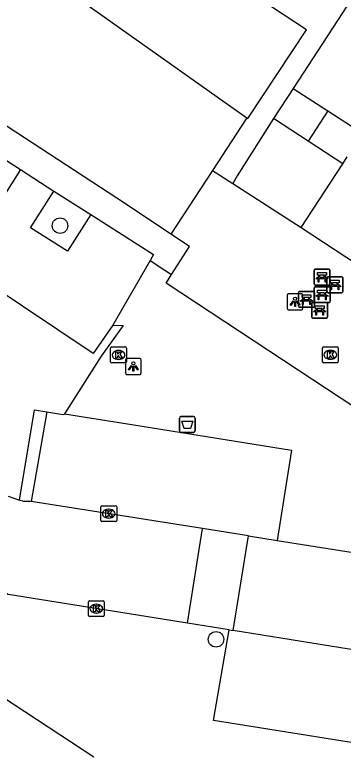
# Model space of a CAD drawing. Extents: x 159280 to 160375, y 384531 to 385872.
# Drawn here: x 159716.63 to 159737.29, y 385051.93 to 385098.53 of the extents above; entities that cross this region are included whole.
import ezdxf

# ---------------------------------------------------------------- set-up
doc = ezdxf.new("R2010")
doc.units = 0
for name, color, linetype in [('IMGEO_Afvalbak', 7, 'Continuous'), ('IMGEO_Bank', 7, 'Continuous'), ('IMGEO_Boom', 7, 'Continuous'), ('IMGEO_Kolk', 7, 'Continuous'), ('IMGEO_Lichtpunt', 7, 'Continuous'), ('IMGEO_Pand', 7, 'Continuous'), ('IMGEO_Parkeervlak_open', 7, 'Continuous'), ('IMGEO_Rijbaan_lokaal_open', 7, 'Continuous'), ('IMGEO_Voetpad_open', 7, 'Continuous')]:
    doc.layers.add(name, color=color, linetype=linetype)

msp = doc.modelspace()

# ---------------------------------------------------------------- linework, layer by layer
at = {"layer": 'IMGEO_Afvalbak'}
for p, q in [((159726.985, 385072.345), (159726.985, 385073.145)), ((159726.985, 385073.145), (159726.985, 385072.345)), ((159727.085, 385073.245), (159727.875, 385073.245)), ((159727.875, 385073.245), (159727.085, 385073.245)), ((159727.975, 385073.145), (159727.975, 385072.345)), ((159727.975, 385072.345), (159727.975, 385073.145)), ((159727.875, 385072.245), (159727.085, 385072.245)), ((159727.085, 385072.245), (159727.875, 385072.245))]:
    msp.add_line(p, q, dxfattribs=at)
msp.add_lwpolyline([(159727.128, 385072.959), (159727.832, 385072.959), (159727.683, 385072.489), (159727.277, 385072.489), (159727.128, 385072.959)], dxfattribs=at)
for centre, start, end in [((159727.085, 385073.145), 90, 180), ((159727.085, 385073.145), 90, 180), ((159727.875, 385073.145), 0, 90), ((159727.875, 385073.145), 360, 90), ((159727.085, 385072.345), 180, 270), ((159727.085, 385072.345), 180, 270), ((159727.875, 385072.345), 270, 0), ((159727.875, 385072.345), 270, 0)]:
    msp.add_arc(centre, 0.1, start, end, dxfattribs=at)
at = {"layer": 'IMGEO_Bank'}
for p, q in [((159735.458, 385081.596), (159735.458, 385082.437)), ((159735.458, 385082.437), (159735.458, 385081.596)), ((159735.533, 385082.521), (159736.374, 385082.521)), ((159736.374, 385082.521), (159735.533, 385082.521)), ((159735.767, 385082.027), (159735.767, 385082.133)), ((159735.811, 385082.133), (159735.811, 385082.027)), ((159736.099, 385082.139), (159735.817, 385082.139)), ((159736.105, 385082.027), (159736.105, 385082.133)), ((159736.149, 385082.133), (159736.149, 385082.027)), ((159736.458, 385082.446), (159736.458, 385081.605)), ((159736.458, 385081.605), (159736.458, 385082.446)), ((159736.155, 385081.919), (159735.762, 385081.919)), ((159735.817, 385082.021), (159736.099, 385082.021)), ((159736.268, 385081.114), (159736.268, 385081.955)), ((159736.268, 385081.955), (159736.268, 385081.114)), ((159736.343, 385082.039), (159737.184, 385082.039)), ((159737.184, 385082.039), (159736.343, 385082.039)), ((159736.577, 385081.545), (159736.577, 385081.651)), ((159736.621, 385081.651), (159736.621, 385081.545)), ((159736.909, 385081.657), (159736.627, 385081.657)), ((159736.915, 385081.545), (159736.915, 385081.651)), ((159736.959, 385081.651), (159736.959, 385081.545)), ((159737.268, 385081.964), (159737.268, 385081.123)), ((159737.268, 385081.123), (159737.268, 385081.964)), ((159735.469, 385080.489), (159735.469, 385081.33)), ((159735.469, 385081.33), (159735.469, 385080.489)), ((159736.383, 385081.521), (159735.542, 385081.521)), ((159735.542, 385081.521), (159736.383, 385081.521)), ((159735.544, 385081.414), (159736.385, 385081.414)), ((159736.385, 385081.414), (159735.544, 385081.414)), ((159736.469, 385081.339), (159736.469, 385080.498)), ((159736.469, 385080.498), (159736.469, 385081.339)), ((159736.965, 385081.437), (159736.572, 385081.437)), ((159736.627, 385081.539), (159736.909, 385081.539)), ((159734.485, 385080.192), (159734.485, 385081.033)), ((159734.485, 385081.033), (159734.485, 385080.192)), ((159734.56, 385081.117), (159735.401, 385081.117)), ((159735.401, 385081.117), (159734.56, 385081.117)), ((159734.794, 385080.623), (159734.794, 385080.729)), ((159734.838, 385080.729), (159734.838, 385080.623)), ((159735.126, 385080.735), (159734.844, 385080.735)), ((159735.132, 385080.623), (159735.132, 385080.729)), ((159735.176, 385080.729), (159735.176, 385080.623)), ((159735.485, 385081.042), (159735.485, 385080.201)), ((159735.485, 385080.201), (159735.485, 385081.042)), ((159736.166, 385080.812), (159735.773, 385080.812)), ((159735.778, 385080.92), (159735.778, 385081.026)), ((159735.822, 385081.026), (159735.822, 385080.92)), ((159736.11, 385081.032), (159735.828, 385081.032)), ((159735.828, 385080.914), (159736.11, 385080.914)), ((159736.116, 385080.92), (159736.116, 385081.026)), ((159736.16, 385081.026), (159736.16, 385080.92)), ((159737.193, 385081.039), (159736.352, 385081.039)), ((159736.352, 385081.039), (159737.193, 385081.039)), ((159735.182, 385080.515), (159734.789, 385080.515)), ((159734.844, 385080.617), (159735.126, 385080.617)), ((159735.31, 385079.506), (159735.31, 385080.347)), ((159735.31, 385080.347), (159735.31, 385079.506)), ((159735.385, 385080.431), (159736.226, 385080.431)), ((159736.226, 385080.431), (159735.385, 385080.431)), ((159736.394, 385080.414), (159735.553, 385080.414)), ((159735.553, 385080.414), (159736.394, 385080.414)), ((159736.31, 385080.356), (159736.31, 385079.515)), ((159736.31, 385079.515), (159736.31, 385080.356)), ((159735.41, 385080.117), (159734.569, 385080.117)), ((159734.569, 385080.117), (159735.41, 385080.117)), ((159736.007, 385079.829), (159735.614, 385079.829)), ((159735.619, 385079.937), (159735.619, 385080.043)), ((159735.663, 385080.043), (159735.663, 385079.937)), ((159735.951, 385080.049), (159735.669, 385080.049)), ((159735.669, 385079.931), (159735.951, 385079.931)), ((159735.957, 385079.937), (159735.957, 385080.043)), ((159736.001, 385080.043), (159736.001, 385079.937)), ((159736.235, 385079.431), (159735.394, 385079.431)), ((159735.394, 385079.431), (159736.235, 385079.431))]:
    msp.add_line(p, q, dxfattribs=at)
for points in [[(159735.761, 385082.139), (159735.675, 385082.139), (159735.675, 385082.3), (159736.238, 385082.3), (159736.238, 385082.139), (159736.155, 385082.139)], [(159735.705, 385081.919), (159735.563, 385081.919), (159735.675, 385082.021), (159735.761, 385082.021)], [(159735.755, 385081.912), (159735.755, 385081.705), (159735.712, 385081.705), (159735.712, 385081.912)], [(159736.155, 385082.021), (159736.238, 385082.021), (159736.35, 385081.919), (159736.211, 385081.919)], [(159736.205, 385081.912), (159736.205, 385081.705), (159736.161, 385081.705), (159736.161, 385081.912)], [(159736.571, 385081.657), (159736.485, 385081.657), (159736.485, 385081.818), (159737.048, 385081.818), (159737.048, 385081.657), (159736.965, 385081.657)], [(159735.772, 385081.032), (159735.686, 385081.032), (159735.686, 385081.193), (159736.249, 385081.193), (159736.249, 385081.032), (159736.166, 385081.032)], [(159736.515, 385081.437), (159736.373, 385081.437), (159736.485, 385081.539), (159736.571, 385081.539)], [(159736.565, 385081.43), (159736.565, 385081.223), (159736.522, 385081.223), (159736.522, 385081.43)], [(159736.965, 385081.539), (159737.048, 385081.539), (159737.16, 385081.437), (159737.021, 385081.437)], [(159737.015, 385081.43), (159737.015, 385081.223), (159736.971, 385081.223), (159736.971, 385081.43)], [(159734.788, 385080.735), (159734.702, 385080.735), (159734.702, 385080.896), (159735.265, 385080.896), (159735.265, 385080.735), (159735.182, 385080.735)], [(159735.716, 385080.812), (159735.574, 385080.812), (159735.686, 385080.914), (159735.772, 385080.914)], [(159735.766, 385080.805), (159735.766, 385080.598), (159735.723, 385080.598), (159735.723, 385080.805)], [(159736.166, 385080.914), (159736.249, 385080.914), (159736.361, 385080.812), (159736.222, 385080.812)], [(159736.216, 385080.805), (159736.216, 385080.598), (159736.172, 385080.598), (159736.172, 385080.805)], [(159734.732, 385080.515), (159734.59, 385080.515), (159734.702, 385080.617), (159734.788, 385080.617)], [(159734.782, 385080.508), (159734.782, 385080.301), (159734.739, 385080.301), (159734.739, 385080.508)], [(159735.182, 385080.617), (159735.265, 385080.617), (159735.377, 385080.515), (159735.238, 385080.515)], [(159735.232, 385080.508), (159735.232, 385080.301), (159735.188, 385080.301), (159735.188, 385080.508)], [(159735.557, 385079.829), (159735.415, 385079.829), (159735.527, 385079.931), (159735.613, 385079.931)], [(159735.613, 385080.049), (159735.527, 385080.049), (159735.527, 385080.21), (159736.09, 385080.21), (159736.09, 385080.049), (159736.007, 385080.049)], [(159735.607, 385079.822), (159735.607, 385079.615), (159735.564, 385079.615), (159735.564, 385079.822)], [(159736.007, 385079.931), (159736.09, 385079.931), (159736.202, 385079.829), (159736.063, 385079.829)], [(159736.057, 385079.822), (159736.057, 385079.615), (159736.013, 385079.615), (159736.013, 385079.822)]]:
    msp.add_lwpolyline(points, dxfattribs=at)
for centre, radius, start, end in [((159735.536, 385082.443), 0.0779, 92.4484, 184.2845), ((159735.536, 385082.443), 0.0779, 92.4484, 184.2845), ((159735.76, 385082.132), 0.00671, 2.8957, 87.1043), ((159735.817, 385082.132), 0.00671, 92.8957, 177.1043), ((159736.099, 385082.132), 0.00671, 2.8957, 87.1043), ((159736.156, 385082.132), 0.00671, 92.8957, 177.1043), ((159736.38, 385082.443), 0.0779, 2.4484, 94.2845), ((159736.38, 385082.443), 0.0779, 2.4484, 94.2845), ((159735.705, 385081.912), 0.00671, 2.8957, 87.1043), ((159735.762, 385081.912), 0.00671, 92.8957, 177.1043), ((159735.76, 385082.028), 0.00671, 272.8957, 357.1043), ((159735.817, 385082.028), 0.00671, 182.8957, 267.1043), ((159736.099, 385082.028), 0.00671, 272.8957, 357.1043), ((159736.156, 385082.028), 0.00671, 182.8957, 267.1043), ((159736.154, 385081.912), 0.00671, 2.8957, 87.1043), ((159736.211, 385081.912), 0.00671, 92.8957, 177.1043), ((159736.346, 385081.961), 0.0779, 92.4484, 184.2845), ((159736.346, 385081.961), 0.0779, 92.4484, 184.2845), ((159736.57, 385081.65), 0.00671, 2.8957, 87.1043), ((159736.627, 385081.65), 0.00671, 92.8957, 177.1043), ((159736.909, 385081.65), 0.00671, 2.8957, 87.1043), ((159736.966, 385081.65), 0.00671, 92.8957, 177.1043), ((159737.19, 385081.961), 0.0779, 2.4484, 94.2845), ((159737.19, 385081.961), 0.0779, 2.4484, 94.2845), ((159735.536, 385081.599), 0.0779, 182.4484, 274.2845), ((159735.536, 385081.599), 0.0779, 182.4484, 274.2845), ((159735.547, 385081.336), 0.0779, 92.4484, 184.2845), ((159735.547, 385081.336), 0.0779, 92.4484, 184.2845), ((159736.38, 385081.599), 0.0779, 272.4484, 4.2845), ((159736.38, 385081.599), 0.0779, 272.4484, 4.2845), ((159736.391, 385081.336), 0.0779, 2.4484, 94.2845), ((159736.391, 385081.336), 0.0779, 2.4484, 94.2845), ((159736.515, 385081.43), 0.00671, 2.8957, 87.1043), ((159736.572, 385081.43), 0.00671, 92.8957, 177.1043), ((159736.57, 385081.546), 0.00671, 272.8957, 357.1043), ((159736.627, 385081.546), 0.00671, 182.8957, 267.1043), ((159736.909, 385081.546), 0.00671, 272.8957, 357.1043), ((159736.966, 385081.546), 0.00671, 182.8957, 267.1043), ((159736.964, 385081.43), 0.00671, 2.8957, 87.1043), ((159737.021, 385081.43), 0.00671, 92.8957, 177.1043), ((159734.563, 385081.039), 0.0779, 92.4484, 184.2845), ((159734.563, 385081.039), 0.0779, 92.4484, 184.2845), ((159734.787, 385080.728), 0.00671, 2.8957, 87.1043), ((159734.844, 385080.728), 0.00671, 92.8957, 177.1043), ((159735.126, 385080.728), 0.00671, 2.8957, 87.1043), ((159735.183, 385080.728), 0.00671, 92.8957, 177.1043), ((159735.407, 385081.039), 0.0779, 2.4484, 94.2845), ((159735.407, 385081.039), 0.0779, 2.4484, 94.2845), ((159735.716, 385080.805), 0.00671, 2.8957, 87.1043), ((159735.773, 385080.805), 0.00671, 92.8957, 177.1043), ((159735.771, 385081.025), 0.00671, 2.8957, 87.1043), ((159735.771, 385080.921), 0.00671, 272.8957, 357.1043), ((159735.828, 385081.025), 0.00671, 92.8957, 177.1043), ((159735.828, 385080.921), 0.00671, 182.8957, 267.1043), ((159736.11, 385081.025), 0.00671, 2.8957, 87.1043), ((159736.11, 385080.921), 0.00671, 272.8957, 357.1043), ((159736.167, 385081.025), 0.00671, 92.8957, 177.1043), ((159736.167, 385080.921), 0.00671, 182.8957, 267.1043), ((159736.165, 385080.805), 0.00671, 2.8957, 87.1043), ((159736.222, 385080.805), 0.00671, 92.8957, 177.1043), ((159736.346, 385081.117), 0.0779, 182.4484, 274.2845), ((159736.346, 385081.117), 0.0779, 182.4484, 274.2845), ((159737.19, 385081.117), 0.0779, 272.4484, 4.2845), ((159737.19, 385081.117), 0.0779, 272.4484, 4.2845), ((159734.732, 385080.508), 0.00671, 2.8957, 87.1043), ((159734.789, 385080.508), 0.00671, 92.8957, 177.1043), ((159734.787, 385080.624), 0.00671, 272.8957, 357.1043), ((159734.844, 385080.624), 0.00671, 182.8957, 267.1043), ((159735.126, 385080.624), 0.00671, 272.8957, 357.1043), ((159735.183, 385080.624), 0.00671, 182.8957, 267.1043), ((159735.181, 385080.508), 0.00671, 2.8957, 87.1043), ((159735.238, 385080.508), 0.00671, 92.8957, 177.1043), ((159735.388, 385080.353), 0.0779, 92.4484, 184.2845), ((159735.388, 385080.353), 0.0779, 92.4484, 184.2845), ((159735.547, 385080.492), 0.0779, 182.4484, 274.2845), ((159735.547, 385080.492), 0.0779, 182.4484, 274.2845), ((159736.232, 385080.353), 0.0779, 2.4484, 94.2845), ((159736.232, 385080.353), 0.0779, 2.4484, 94.2845), ((159736.391, 385080.492), 0.0779, 272.4484, 4.2845), ((159736.391, 385080.492), 0.0779, 272.4484, 4.2845), ((159734.563, 385080.195), 0.0779, 182.4484, 274.2845), ((159734.563, 385080.195), 0.0779, 182.4484, 274.2845), ((159735.407, 385080.195), 0.0779, 272.4484, 4.2845), ((159735.407, 385080.195), 0.0779, 272.4484, 4.2845), ((159735.557, 385079.822), 0.00671, 2.8957, 87.1043), ((159735.614, 385079.822), 0.00671, 92.8957, 177.1043), ((159735.612, 385080.042), 0.00671, 2.8957, 87.1043), ((159735.612, 385079.938), 0.00671, 272.8957, 357.1043), ((159735.669, 385080.042), 0.00671, 92.8957, 177.1043), ((159735.669, 385079.938), 0.00671, 182.8957, 267.1043), ((159735.951, 385080.042), 0.00671, 2.8957, 87.1043), ((159735.951, 385079.938), 0.00671, 272.8957, 357.1043), ((159736.008, 385080.042), 0.00671, 92.8957, 177.1043), ((159736.008, 385079.938), 0.00671, 182.8957, 267.1043), ((159736.006, 385079.822), 0.00671, 2.8957, 87.1043), ((159736.063, 385079.822), 0.00671, 92.8957, 177.1043), ((159735.388, 385079.509), 0.0779, 182.4484, 274.2845), ((159735.388, 385079.509), 0.0779, 182.4484, 274.2845), ((159736.232, 385079.509), 0.0779, 272.4484, 4.2845), ((159736.232, 385079.509), 0.0779, 272.4484, 4.2845)]:
    msp.add_arc(centre, radius, start, end, dxfattribs=at)
at = {"layer": 'IMGEO_Boom'}
for centre in [(159719.473, 385085.258), (159729.289, 385059.217)]:
    msp.add_circle(centre, 0.489, dxfattribs=at)
at = {"layer": 'IMGEO_Kolk'}
for p, q in [((159722.654, 385076.694), (159722.654, 385077.546)), ((159722.729, 385077.62), (159723.581, 385077.62)), ((159723.655, 385077.546), (159723.655, 385076.694)), ((159735.982, 385076.701), (159735.982, 385077.553)), ((159736.057, 385077.627), (159736.909, 385077.627)), ((159736.983, 385077.553), (159736.983, 385076.701)), ((159723.142, 385077.4), (159723.167, 385077.4)), ((159736.47, 385077.407), (159736.495, 385077.407)), ((159723.581, 385076.62), (159722.729, 385076.62)), ((159723.165, 385076.84), (159723.14, 385076.84)), ((159736.909, 385076.627), (159736.057, 385076.627)), ((159736.493, 385076.847), (159736.468, 385076.847)), ((159722.038, 385066.701), (159722.038, 385067.553)), ((159722.113, 385067.627), (159722.965, 385067.627)), ((159722.526, 385067.407), (159722.551, 385067.407)), ((159723.039, 385067.553), (159723.039, 385066.701)), ((159722.549, 385066.847), (159722.524, 385066.847)), ((159722.965, 385066.627), (159722.113, 385066.627)), ((159721.331, 385061.648), (159722.183, 385061.648)), ((159721.256, 385060.722), (159721.256, 385061.574)), ((159721.744, 385061.428), (159721.769, 385061.428)), ((159722.257, 385061.574), (159722.257, 385060.722)), ((159721.767, 385060.868), (159721.742, 385060.868)), ((159722.183, 385060.648), (159721.331, 385060.648))]:
    msp.add_line(p, q, dxfattribs=at)
for points in [[(159722.654, 385076.694), (159722.654, 385077.546)], [(159722.729, 385077.62), (159723.581, 385077.62)], [(159723.655, 385077.546), (159723.655, 385076.694)], [(159735.982, 385076.701), (159735.982, 385077.553)], [(159736.057, 385077.627), (159736.909, 385077.627)], [(159736.983, 385077.553), (159736.983, 385076.701)], [(159722.975, 385077.32), (159723.098, 385077.32), (159723.098, 385077.169), (159723.228, 385077.32), (159723.392, 385077.32), (159723.246, 385077.169), (159723.399, 385076.92), (159723.247, 385076.92), (159723.162, 385077.084), (159723.098, 385077.017), (159723.098, 385076.92), (159722.975, 385076.92), (159722.975, 385077.32)], [(159736.303, 385077.327), (159736.426, 385077.327), (159736.426, 385077.176), (159736.556, 385077.327), (159736.72, 385077.327), (159736.574, 385077.176), (159736.727, 385076.927), (159736.575, 385076.927), (159736.49, 385077.091), (159736.426, 385077.024), (159736.426, 385076.927), (159736.303, 385076.927), (159736.303, 385077.327)], [(159723.581, 385076.62), (159722.729, 385076.62)], [(159736.909, 385076.627), (159736.057, 385076.627)], [(159722.038, 385066.701), (159722.038, 385067.553)], [(159722.113, 385067.627), (159722.965, 385067.627)], [(159722.359, 385067.327), (159722.482, 385067.327), (159722.482, 385067.176), (159722.612, 385067.327), (159722.776, 385067.327), (159722.63, 385067.176), (159722.783, 385066.927), (159722.631, 385066.927), (159722.546, 385067.091), (159722.482, 385067.024), (159722.482, 385066.927), (159722.359, 385066.927), (159722.359, 385067.327)], [(159723.039, 385067.553), (159723.039, 385066.701)], [(159722.965, 385066.627), (159722.113, 385066.627)], [(159721.331, 385061.648), (159722.183, 385061.648)], [(159721.256, 385060.722), (159721.256, 385061.574)], [(159721.577, 385061.348), (159721.7, 385061.348), (159721.7, 385061.197), (159721.83, 385061.348), (159721.994, 385061.348), (159721.848, 385061.197), (159722.001, 385060.948), (159721.849, 385060.948), (159721.764, 385061.112), (159721.7, 385061.045), (159721.7, 385060.948), (159721.577, 385060.948), (159721.577, 385061.348)], [(159722.257, 385061.574), (159722.257, 385060.722)], [(159722.183, 385060.648), (159721.331, 385060.648)]]:
    msp.add_lwpolyline(points, dxfattribs=at)
for centre, start, end in [((159722.731, 385077.544), 91.552, 178.448), ((159722.731, 385077.544), 91.552, 178.448), ((159723.579, 385077.544), 1.552, 88.448), ((159723.579, 385077.544), 1.552, 88.448), ((159736.059, 385077.551), 91.552, 178.448), ((159736.059, 385077.551), 91.552, 178.448), ((159736.907, 385077.551), 1.552, 88.448), ((159736.907, 385077.551), 1.552, 88.448), ((159722.731, 385076.696), 181.552, 268.448), ((159722.731, 385076.696), 181.552, 268.448), ((159723.579, 385076.696), 271.552, 358.448), ((159723.579, 385076.696), 271.552, 358.448), ((159736.059, 385076.703), 181.552, 268.448), ((159736.059, 385076.703), 181.552, 268.448), ((159736.907, 385076.703), 271.552, 358.448), ((159736.907, 385076.703), 271.552, 358.448), ((159722.115, 385067.551), 91.552, 178.448), ((159722.115, 385067.551), 91.552, 178.448), ((159722.963, 385067.551), 1.552, 88.448), ((159722.963, 385067.551), 1.552, 88.448), ((159722.115, 385066.703), 181.552, 268.448), ((159722.115, 385066.703), 181.552, 268.448), ((159722.963, 385066.703), 271.552, 358.448), ((159722.963, 385066.703), 271.552, 358.448), ((159721.333, 385061.572), 91.552, 178.448), ((159721.333, 385061.572), 91.552, 178.448), ((159722.181, 385061.572), 1.552, 88.448), ((159722.181, 385061.572), 1.552, 88.448), ((159721.333, 385060.724), 181.552, 268.448), ((159721.333, 385060.724), 181.552, 268.448), ((159722.181, 385060.724), 271.552, 358.448), ((159722.181, 385060.724), 271.552, 358.448)]:
    msp.add_arc(centre, 0.0765, start, end, dxfattribs=at)
for centre, major_axis, ratio, start_param, end_param in [((159723.141, 385077.12), (-0.387, 0.002), 0.722429, 4.712389, 7.853982), ((159723.166, 385077.12), (-0.39, 0.002), 0.717154, 1.570796, 4.712389), ((159736.469, 385077.127), (-0.387, 0.002), 0.722429, 4.712389, 7.853982), ((159736.494, 385077.127), (-0.39, 0.002), 0.717154, 1.570796, 4.712389), ((159722.525, 385067.127), (-0.387, 0.002), 0.722429, 4.712389, 7.853982), ((159722.55, 385067.127), (-0.39, 0.002), 0.717154, 1.570796, 4.712389), ((159721.743, 385061.148), (-0.387, 0.002), 0.722429, 4.712389, 7.853982), ((159721.768, 385061.148), (-0.39, 0.002), 0.717154, 1.570796, 4.712389)]:
    msp.add_ellipse(centre, major_axis=major_axis, ratio=ratio, start_param=start_param, end_param=end_param, dxfattribs=at)
at = {"layer": 'IMGEO_Lichtpunt'}
for p, q in [((159733.763, 385080.868), (159733.763, 385080.061)), ((159733.763, 385080.868), (159733.763, 385080.061)), ((159734.665, 385080.963), (159733.857, 385080.963)), ((159734.665, 385080.963), (159733.857, 385080.963)), ((159734.759, 385080.061), (159734.759, 385080.868)), ((159734.759, 385080.061), (159734.759, 385080.868)), ((159733.857, 385079.967), (159734.665, 385079.967)), ((159733.857, 385079.967), (159734.665, 385079.967)), ((159723.588, 385076.798), (159723.588, 385075.991)), ((159723.588, 385076.798), (159723.588, 385075.991)), ((159724.49, 385076.893), (159723.682, 385076.893)), ((159724.49, 385076.893), (159723.682, 385076.893)), ((159724.584, 385075.991), (159724.584, 385076.798)), ((159724.584, 385075.991), (159724.584, 385076.798)), ((159723.682, 385075.897), (159724.49, 385075.897)), ((159723.682, 385075.897), (159724.49, 385075.897))]:
    msp.add_line(p, q, dxfattribs=at)
for points in [[(159734.137, 385080.532), (159734.176, 385080.504), (159733.988, 385080.242), (159733.95, 385080.269), (159734.137, 385080.532)], [(159734.239, 385080.484), (159734.286, 385080.484), (159734.286, 385080.162), (159734.239, 385080.162), (159734.239, 385080.484)], [(159734.349, 385080.504), (159734.387, 385080.531), (159734.574, 385080.269), (159734.535, 385080.241), (159734.349, 385080.504)], [(159723.962, 385076.462), (159724.001, 385076.434), (159723.813, 385076.172), (159723.775, 385076.199), (159723.962, 385076.462)], [(159724.064, 385076.414), (159724.111, 385076.414), (159724.111, 385076.092), (159724.064, 385076.092), (159724.064, 385076.414)], [(159724.174, 385076.434), (159724.212, 385076.461), (159724.399, 385076.199), (159724.36, 385076.171), (159724.174, 385076.434)]]:
    msp.add_lwpolyline(points, dxfattribs=at)
for centre in [(159734.262, 385080.666), (159724.087, 385076.596)]:
    msp.add_circle(centre, 0.0994, dxfattribs=at)
for centre, start, end in [((159733.857, 385080.868), 90, 180), ((159733.857, 385080.868), 90, 180), ((159734.665, 385080.868), 0, 90), ((159734.665, 385080.868), 0, 90), ((159733.857, 385080.061), 180, 270), ((159733.857, 385080.061), 180, 270), ((159734.665, 385080.061), 270, 0), ((159734.665, 385080.061), 270, 360), ((159723.682, 385076.798), 90, 180), ((159723.682, 385076.798), 90, 180), ((159724.49, 385076.798), 0, 90), ((159724.49, 385076.798), 0, 90), ((159723.682, 385075.991), 180, 270), ((159723.682, 385075.991), 180, 270), ((159724.49, 385075.991), 270, 0), ((159724.49, 385075.991), 270, 360)]:
    msp.add_arc(centre, 0.0946, start, end, dxfattribs=at)
at = {"layer": 'IMGEO_Pand'}
for points in [[(159731.232, 385092.043), (159731.294, 385092.003), (159734.974, 385097.589), (159721.902, 385106.201), (159718.525, 385101.075)], [(159718.525, 385101.075), (159731.232, 385092.043)], [(159726.439, 385084.717), (159723.596, 385086.635), (159711.335, 385094.635), (159709.091, 385096.113)], [(159734.144, 385093.901), (159732.907, 385092.004)], [(159734.144, 385093.901), (159736.332, 385092.483)], [(159736.332, 385092.483), (159735.093, 385090.572)], [(159736.332, 385092.483), (159738.519, 385091.065)], [(159731.232, 385092.043), (159731.19, 385091.979), (159729.069, 385088.737)], [(159735.093, 385090.572), (159732.907, 385092.004)], [(159737.265, 385089.149), (159735.093, 385090.572)], [(159737.265, 385089.149), (159737.55, 385089.585)], [(159734.639, 385085.136), (159737.265, 385089.149)], [(159729.069, 385088.737), (159726.439, 385084.717)], [(159734.639, 385085.136), (159740.276, 385081.448)], [(159688.108, 385070.646), (159712.21, 385054.869), (159713.626, 385057.048), (159721.603, 385051.823)]]:
    msp.add_lwpolyline(points, dxfattribs=at)
at = {"layer": 'IMGEO_Parkeervlak_open'}
msp.add_lwpolyline([(159718.64, 385073.548), (159719.392, 385073.42), (159719.723, 385073.364), (159719.761, 385073.423)], dxfattribs=at)
at = {"layer": 'IMGEO_Rijbaan_lokaal_open'}
for points in [[(159716.218, 385068.238), (159716.929, 385067.983)], [(159717.196, 385067.904), (159716.929, 385067.983)], [(159717.657, 385067.891), (159717.196, 385067.904)], [(159728.449, 385066.187), (159717.657, 385067.891)], [(159727.505, 385060.228), (159728.449, 385066.187)], [(159731.323, 385065.732), (159728.449, 385066.187)], [(159730.379, 385059.769), (159731.323, 385065.732)], [(159731.323, 385065.732), (159733.14, 385065.444)], [(159733.14, 385065.444), (159746.691, 385063.299), (159747.307, 385062.891), (159760.028, 385054.47)], [(159727.505, 385060.228), (159716.203, 385062.033), (159712.839, 385064.165), (159711.142, 385065.24)], [(159730.125, 385059.81), (159727.505, 385060.228)], [(159730.125, 385059.81), (159730.379, 385059.769)], [(159743.153, 385057.729), (159730.379, 385059.769)]]:
    msp.add_lwpolyline(points, dxfattribs=at)
at = {"layer": 'IMGEO_Voetpad_open'}
for points in [[(159738.457, 385100.539), (159734.144, 385093.901)], [(159732.907, 385092.004), (159730.623, 385088.396), (159730.354, 385087.914)], [(159716.986, 385088.785), (159715.367, 385086.252), (159713.686, 385087.336), (159715.3, 385089.862)], [(159715.3, 385089.862), (159716.986, 385088.785)], [(159716.986, 385088.785), (159719.092, 385087.439)], [(159729.069, 385088.737), (159730.354, 385087.914)], [(159730.354, 385087.914), (159734.639, 385085.136)], [(159721.41, 385085.959), (159719.935, 385083.65), (159717.617, 385085.13), (159719.092, 385087.439)], [(159719.092, 385087.439), (159721.41, 385085.959)], [(159721.41, 385085.959), (159725.351, 385083.433), (159725.137, 385083.064)], [(159726.478, 385082.184), (159727.631, 385083.943), (159726.439, 385084.717)], [(159725.137, 385083.064), (159722.799, 385078.994)], [(159725.137, 385083.064), (159726.061, 385082.458), (159726.478, 385082.184)], [(159744.541, 385069.513), (159726.143, 385081.628), (159726.478, 385082.184)], [(159722.799, 385078.994), (159721.565, 385077.216), (159714.859, 385081.673)], [(159722.799, 385078.994), (159723.45, 385078.975), (159722.059, 385077.048), (159719.761, 385073.423)], [(159716.929, 385067.983), (159717.877, 385073.663), (159718.64, 385073.548)], [(159718.64, 385073.548), (159717.657, 385067.891)], [(159719.761, 385073.423), (159724.108, 385072.724), (159734.04, 385071.127), (159733.14, 385065.444)], [(159742.143, 385052.029), (159729.14, 385054.102), (159730.125, 385059.81)]]:
    msp.add_lwpolyline(points, dxfattribs=at)

doc.saveas('drawing.dxf')
